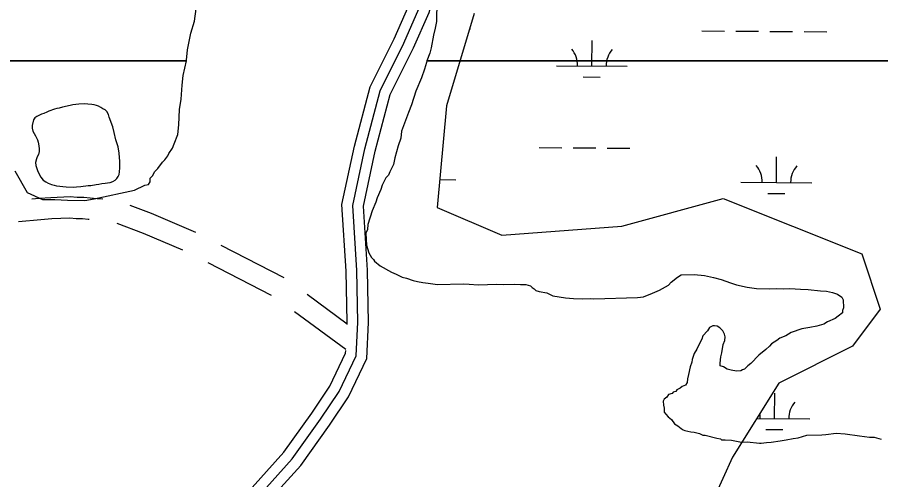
# Model space of a CAD drawing. Extents: x 3271442 to 3309282, y 752266 to 777610.
# Drawn here: x 3303542 to 3304759, y 771889 to 772541 of the extents above; entities that cross this region are included whole.
import ezdxf

# ---------------------------------------------------------------- set-up
doc = ezdxf.new("R2010")
doc.units = 0
for name, color, linetype in [('V-ROAD-CNTR', 7, 'Continuous'), ('V-SITE-VEGE', 7, 'Continuous'), ('V-TOPO-SHOR', 7, 'Continuous'), ('V-WETL-SWMP', 7, 'Continuous')]:
    doc.layers.add(name, color=color, linetype=linetype)

msp = doc.modelspace()

# ---------------------------------------------------------------- linework, layer by layer
at = {"layer": 'V-ROAD-CNTR'}
for p, q in [((3303918.2, 772173.5), (3303829.3, 772219.4)), ((3303900.2, 772149), (3303811.3, 772195)), ((3304006.9, 772108.6), (3303950.5, 772150)), ((3304005.2, 772072.6), (3303932.7, 772125.9))]:
    msp.add_line(p, q, dxfattribs=at)
for points in [[(3304006.8, 772108.2), (3304007, 772111.4), (3304005.8, 772183.3), (3303999.7, 772276.8), (3304017.3, 772359.1), (3304039.5, 772442.6), (3304073.2, 772510.4), (3304094, 772557.4), (3304108.3, 772610.4), (3304110.3, 772663.3), (3304097.6, 772714.5), (3304062, 772777.5), (3304032.3, 772857.6), (3304028.8, 772926), (3304036, 772989.9), (3304032, 773050.2), (3304015.6, 773121.3), (3304043.9, 773186.3), (3304082.1, 773246.8), (3304104, 773323.7), (3304107.8, 773353.8), (3304096.2, 773376.6)], [(3303873, 771855.9), (3303929.7, 771918.6), (3303969.6, 771974.6), (3303995.9, 772013.8), (3304019.8, 772063.9), (3304022, 772111.2), (3304020.8, 772183.9), (3304014.8, 772275.7), (3304031.9, 772355.6), (3304053.6, 772437.3), (3304086.7, 772504), (3304108.2, 772552.4), (3304123.2, 772608.1), (3304125.4, 772664.9), (3304111.7, 772720.1), (3304075.6, 772783.8), (3304047.2, 772860.7), (3304043.8, 772925.6), (3304051, 772989.5), (3304046.9, 773052.4), (3304031.4, 773119.9), (3304057.2, 773179.3), (3304095.9, 773240.6), (3304118.7, 773320.7)], [(3303885, 771846.9), (3303941.5, 771909.2), (3303981.9, 771966.1), (3304008.9, 772006.3), (3304034.6, 772060.2), (3304037, 772110.9), (3304035.8, 772184.5), (3304029.9, 772274.6), (3304046.4, 772352.1), (3304067.7, 772432), (3304100.3, 772497.6), (3304122.4, 772547.3), (3304138.1, 772605.9), (3304140.5, 772666.4), (3304125.8, 772725.7), (3304089.3, 772790.2), (3304062, 772863.7), (3304058.9, 772925.1), (3304066.1, 772989.2), (3304061.8, 773054.6), (3304047.1, 773118.4), (3304070.5, 773172.2), (3304109.8, 773234.4), (3304133.4, 773317.7)], [(3303662.5, 772284.3), (3303654.6, 772285.1), (3303644.8, 772285.8), (3303636.1, 772286.8), (3303626.7, 772286.9), (3303616.7, 772287.7), (3303589.4, 772286.6), (3303572.8, 772285.5), (3303562.7, 772284.5)], [(3303793.7, 772237.6), (3303731.3, 772264.2), (3303701.2, 772275.5)], [(3303643.5, 772255.9), (3303642, 772256), (3303634.2, 772256.8), (3303625.3, 772256.9), (3303616.1, 772257.6), (3303591, 772256.7), (3303575.2, 772255.6), (3303543.8, 772252.6)], [(3303775.5, 772212.7), (3303720.2, 772236.3), (3303682.9, 772250.3)], [(3303330.8, 771439.2), (3303483.9, 771474.3), (3303603.6, 771510.2), (3303678.1, 771531.7), (3303733.5, 771541.7), (3303784.2, 771570.4), (3303799.8, 771609.5), (3303794.5, 771670.4), (3303800.6, 771728.3), (3303826.5, 771809.3), (3303860.9, 771865), (3303918, 771928.1), (3303957.2, 771983.1), (3303982.8, 772021.3), (3304004.9, 772067.6), (3304005.1, 772071.2)]]:
    msp.add_lwpolyline(points, dxfattribs=at)
at = {"layer": 'V-SITE-VEGE'}
for p, q in [((3303791.7, 772535.3), (3303795.5, 772562.8)), ((3303786.9, 772518.1), (3303791.7, 772535.3)), ((3303782.2, 772494.8), (3303786.9, 772518.1)), ((3303780.7, 772480.3), (3303782.2, 772494.8)), ((3303780.5, 772479.1), (3303780.7, 772480.3)), ((3303411.5, 772479.1), (3303780.5, 772479.1)), ((3304115.9, 772467.6), (3304111.8, 772455.3)), ((3304118.7, 772476.9), (3304115.9, 772467.6)), ((3304119.5, 772479.1), (3304118.7, 772476.9)), ((3305490.6, 772479.1), (3304119.5, 772479.1)), ((3304111.8, 772455.3), (3304104, 772436.7)), ((3304104, 772436.7), (3304097.7, 772417.4)), ((3304093.5, 772406.5), (3304083.7, 772380.2)), ((3304097.7, 772417.4), (3304093.5, 772406.5)), ((3304082.5, 772370.2), (3304079.1, 772359.4)), ((3304083.7, 772380.2), (3304082.5, 772370.2)), ((3304079.1, 772359.4), (3304074.3, 772342.5)), ((3304074.3, 772342.5), (3304072.3, 772333.2)), ((3304067.3, 772323.1), (3304065.1, 772318.5)), ((3304072.3, 772333.2), (3304067.3, 772323.1)), ((3304061.5, 772314.5), (3304056.4, 772304.4)), ((3304065.1, 772318.5), (3304061.5, 772314.5)), ((3304054.4, 772298.2), (3304049.4, 772286.6)), ((3304056.4, 772304.4), (3304054.4, 772298.2)), ((3304049.4, 772286.6), (3304047.3, 772280.4)), ((3304047.3, 772280.4), (3304042.4, 772268)), ((3304042.4, 772268), (3304036.2, 772248.7)), ((3304036.2, 772248.7), (3304035.6, 772241.8)), ((3304035.6, 772241.8), (3304033.5, 772236.4)), ((3304033.5, 772236.4), (3304034.1, 772219.6)), ((3304034.1, 772219.6), (3304037.5, 772209)), ((3304037.5, 772209), (3304041.5, 772202.3)), ((3304041.5, 772202.3), (3304043.9, 772199.3)), ((3304043.9, 772199.3), (3304045.5, 772197.1)), ((3304045.5, 772197.1), (3304053.4, 772190.5)), ((3304053.4, 772190.5), (3304069.7, 772181.8)), ((3304069.7, 772181.8), (3304075.9, 772179)), ((3304075.9, 772179), (3304084.5, 772174.7)), ((3304472.6, 772174.7), (3304477.9, 772177.9)), ((3304477.9, 772177.9), (3304496.2, 772178.6)), ((3304496.2, 772178.6), (3304510.8, 772176.8)), ((3304510.8, 772176.8), (3304523.1, 772174.1)), ((3304084.5, 772174.7), (3304090.6, 772173.4)), ((3304090.6, 772173.4), (3304099.9, 772169.9)), ((3304099.9, 772169.9), (3304106.1, 772168.5)), ((3304106.1, 772168.5), (3304113.8, 772167.3)), ((3304113.8, 772167.3), (3304121.4, 772166)), ((3304121.4, 772166), (3304134.5, 772164.2)), ((3304134.5, 772164.2), (3304170.4, 772165.4)), ((3304170.4, 772165.4), (3304178.8, 772164.9)), ((3304178.8, 772164.9), (3304191.8, 772163.8)), ((3304191.8, 772163.8), (3304217.8, 772164.6)), ((3304217.8, 772164.6), (3304227.7, 772164.2)), ((3304227.7, 772164.2), (3304242.2, 772164.7)), ((3304242.2, 772164.7), (3304251.4, 772164.2)), ((3304251.4, 772164.2), (3304259, 772164.5)), ((3304259, 772164.5), (3304265.2, 772162.4)), ((3304447.3, 772156.3), (3304460, 772163.6)), ((3304460, 772163.6), (3304463.7, 772167.5)), ((3304463.7, 772167.5), (3304472.6, 772174.7)), ((3304523.1, 772174.1), (3304533.9, 772171.4)), ((3304533.9, 772171.4), (3304547, 772166.5)), ((3304547, 772166.5), (3304555.5, 772163.7)), ((3304555.5, 772163.7), (3304570.9, 772160.4)), ((3304265.2, 772162.4), (3304267.6, 772160.2)), ((3304267.6, 772160.2), (3304270.7, 772158)), ((3304270.7, 772158), (3304273.1, 772155.8)), ((3304273.1, 772155.8), (3304277.7, 772154.4)), ((3304277.7, 772154.4), (3304288.5, 772152.5)), ((3304288.5, 772152.5), (3304297, 772148.2)), ((3304424.6, 772147.1), (3304437.5, 772152.1)), ((3304437.5, 772152.1), (3304447.3, 772156.3)), ((3304570.9, 772160.4), (3304584, 772158.6)), ((3304584, 772158.6), (3304601.5, 772158.4)), ((3304601.5, 772158.4), (3304611.5, 772158.7)), ((3304611.5, 772158.7), (3304622.2, 772158.3)), ((3304622.2, 772158.3), (3304630.6, 772158.6)), ((3304630.6, 772158.6), (3304645.9, 772157.6)), ((3304645.9, 772157.6), (3304656.6, 772157.2)), ((3304656.6, 772157.2), (3304674.2, 772155.5)), ((3304674.2, 772155.5), (3304682.6, 772155)), ((3304682.6, 772155), (3304691.1, 772153)), ((3304691.1, 772153), (3304698.1, 772150.9)), ((3304698.1, 772150.9), (3304704.3, 772146.6)), ((3304297, 772148.2), (3304314.7, 772145.7)), ((3304314.7, 772145.7), (3304326.2, 772144.6)), ((3304326.2, 772144.6), (3304339.2, 772144.3)), ((3304339.2, 772144.3), (3304349.9, 772144.6)), ((3304349.9, 772144.6), (3304354.5, 772144)), ((3304354.5, 772144), (3304416.3, 772146.1)), ((3304416.3, 772146.1), (3304424.6, 772147.1)), ((3304704.3, 772146.6), (3304706, 772142.8)), ((3304706, 772142.8), (3304706.3, 772131.4)), ((3304706.3, 772131.4), (3304705, 772127.5)), ((3304705, 772127.5), (3304705.1, 772124.4)), ((3304694.6, 772116.4), (3304684.1, 772111.5)), ((3304699.1, 772119.6), (3304694.6, 772116.4)), ((3304705.1, 772124.4), (3304699.1, 772119.6)), ((3304517.8, 772103.6), (3304514.9, 772099)), ((3304522.3, 772106.1), (3304517.8, 772103.6)), ((3304524.6, 772106.2), (3304522.3, 772106.1)), ((3304528.4, 772105.5), (3304524.6, 772106.2)), ((3304532.3, 772103.4), (3304528.4, 772105.5)), ((3304536.3, 772098.9), (3304532.3, 772103.4)), ((3304659.1, 772103.8), (3304647.7, 772101.9)), ((3304669, 772105.6), (3304659.1, 772103.8)), ((3304678.9, 772108.3), (3304669, 772105.6)), ((3304684.1, 772111.5), (3304678.9, 772108.3)), ((3304508.3, 772091.9), (3304506.9, 772087.2)), ((3304514.9, 772099), (3304508.3, 772091.9)), ((3304538.7, 772094.4), (3304536.3, 772098.9)), ((3304539.6, 772090.6), (3304538.7, 772094.4)), ((3304539, 772085.3), (3304539.6, 772090.6)), ((3304625.1, 772092), (3304616.9, 772088.6)), ((3304632.6, 772096.8), (3304625.1, 772092)), ((3304647.7, 772101.9), (3304632.6, 772096.8)), ((3304502.6, 772079.4), (3304499.7, 772073.2)), ((3304506.9, 772087.2), (3304502.6, 772079.4)), ((3304535, 772068.3), (3304536.9, 772079.8)), ((3304536.9, 772079.8), (3304539, 772085.3)), ((3304604.9, 772080.6), (3304602, 772077.4)), ((3304612.4, 772085.4), (3304604.9, 772080.6)), ((3304616.9, 772088.6), (3304612.4, 772085.4)), ((3304496.1, 772067), (3304493.3, 772058.5)), ((3304499.7, 772073.2), (3304496.1, 772067)), ((3304533.7, 772062.2), (3304535, 772068.3)), ((3304596.8, 772072.7), (3304587.1, 772064.7)), ((3304602, 772077.4), (3304596.8, 772072.7)), ((3304492.7, 772054.7), (3304490.6, 772048.5)), ((3304493.3, 772058.5), (3304492.7, 772054.7)), ((3304532.5, 772053.7), (3304533.7, 772062.2)), ((3304532.6, 772049.9), (3304532.5, 772053.7)), ((3304587.1, 772064.7), (3304576, 772052.9)), ((3304490.6, 772048.5), (3304487.9, 772037.7)), ((3304537.2, 772048.5), (3304532.6, 772049.9)), ((3304542.7, 772044.9), (3304537.2, 772048.5)), ((3304548.1, 772043.5), (3304542.7, 772044.9)), ((3304555.8, 772042.3), (3304548.1, 772043.5)), ((3304561.9, 772042.5), (3304555.8, 772042.3)), ((3304564.1, 772044.1), (3304561.9, 772042.5)), ((3304567.1, 772044.9), (3304564.1, 772044.1)), ((3304571.6, 772049.7), (3304567.1, 772044.9)), ((3304576, 772052.9), (3304571.6, 772049.7)), ((3304486.6, 772031.5), (3304486, 772026.2)), ((3304487.9, 772037.7), (3304486.6, 772031.5)), ((3304476.3, 772018.2), (3304471.8, 772015.8)), ((3304479.3, 772020.6), (3304476.3, 772018.2)), ((3304483.8, 772022.3), (3304479.3, 772020.6)), ((3304486, 772026.2), (3304483.8, 772022.3)), ((3304457.7, 772005.4), (3304453.9, 772002.9)), ((3304459.8, 772009.2), (3304457.7, 772005.4)), ((3304465.1, 772011), (3304459.8, 772009.2)), ((3304466.6, 772012.5), (3304465.1, 772011)), ((3304470.4, 772013.4), (3304466.6, 772012.5)), ((3304471.8, 772015.8), (3304470.4, 772013.4)), ((3304453.9, 772002.9), (3304452.5, 771999.8)), ((3304452.5, 771999.8), (3304452.7, 771994.5)), ((3304452.7, 771994.5), (3304453.6, 771989.9)), ((3304453.6, 771989.9), (3304453.8, 771984.6)), ((3304453.8, 771984.6), (3304456.2, 771981.6)), ((3304456.2, 771981.6), (3304459.3, 771977.9)), ((3304459.3, 771977.9), (3304464.1, 771974.2)), ((3304464.1, 771974.2), (3304468.1, 771968.3)), ((3304468.1, 771968.3), (3304472.8, 771965.4)), ((3304472.8, 771965.4), (3304477.5, 771961.7)), ((3304477.5, 771961.7), (3304480.6, 771959.5)), ((3304480.6, 771959.5), (3304482.9, 771958.8)), ((3304482.9, 771958.8), (3304491.4, 771956.8)), ((3304491.4, 771956.8), (3304496, 771956.2)), ((3304496, 771956.2), (3304503.4, 771954.3)), ((3304503.4, 771954.3), (3304508.4, 771952)), ((3304508.4, 771952), (3304511.6, 771952.1)), ((3304511.6, 771952.1), (3304528.1, 771947.7)), ((3304528.1, 771947.7), (3304533.1, 771947.1)), ((3304533.1, 771947.1), (3304534.7, 771945.5)), ((3304534.7, 771945.5), (3304539.6, 771945.7)), ((3304539.6, 771945.7), (3304548.7, 771945.1)), ((3304548.7, 771945.1), (3304562.6, 771942.3)), ((3304604.4, 771942.1), (3304617.4, 771944.2)), ((3304617.4, 771944.2), (3304625.5, 771945.3)), ((3304625.5, 771945.3), (3304635.3, 771947.2)), ((3304635.3, 771947.2), (3304642.6, 771948.3)), ((3304642.6, 771948.3), (3304654.7, 771952)), ((3304654.7, 771952), (3304675.9, 771952.7)), ((3304675.9, 771952.7), (3304681.7, 771952.9)), ((3304681.7, 771952.9), (3304696.3, 771955)), ((3304696.3, 771955), (3304708.6, 771953.8)), ((3304708.6, 771953.8), (3304729.1, 771951.2)), ((3304729.1, 771951.2), (3304743.1, 771949.2)), ((3304743.1, 771949.2), (3304749.6, 771949.4)), ((3304749.6, 771949.4), (3304759.5, 771946.5)), ((3304562.6, 771942.3), (3304570.8, 771942.6)), ((3304570.8, 771942.6), (3304588, 771940.7)), ((3304588, 771940.7), (3304590.5, 771940.8)), ((3304590.5, 771940.8), (3304597.8, 771941.9)), ((3304597.8, 771941.9), (3304604.4, 771942.1))]:
    msp.add_line(p, q, dxfattribs=at)
for points in [[(3304106.5, 772770.6), (3304106.6, 772767.6), (3304107.7, 772757.7), (3304109.5, 772749.3), (3304113.9, 772731.9), (3304119, 772716.8), (3304128.3, 772692.7), (3304132.3, 772685.2), (3304138.5, 772660.2), (3304141.3, 772644.2), (3304143.3, 772586.2), (3304139.1, 772575.4), (3304138.4, 772570.8), (3304136.4, 772564.6), (3304133.1, 772547.7), (3304132.8, 772534.7), (3304130.8, 772525.4), (3304128.8, 772515.4), (3304125.6, 772497.7), (3304123.6, 772490), (3304119.5, 772479.1)], [(3303538.6, 772324.6), (3303555.9, 772294.1), (3303577.7, 772284.2), (3303595, 772284.2), (3303612.8, 772282.9), (3303637.4, 772282.8), (3303650.6, 772284.8), (3303707.1, 772297.4), (3303722, 772304.1), (3303727.1, 772305), (3303729.4, 772308.7), (3303729.4, 772314), (3303733.2, 772317.8), (3303733.6, 772319.4), (3303735.8, 772323.5), (3303740, 772327.8), (3303746.6, 772336.5), (3303750, 772340), (3303754.2, 772345.3), (3303755.8, 772348.7), (3303760.8, 772356.5), (3303763.3, 772362.6), (3303768.2, 772375.5), (3303769.6, 772389.2), (3303770.9, 772410.7), (3303773.2, 772425.3), (3303774.6, 772445), (3303776, 772458.7), (3303780.5, 772479.1), (3303411.5, 772479.1)], [(3304119.5, 772479.1), (3305490.6, 772479.1)]]:
    msp.add_lwpolyline(points, dxfattribs=at)
msp.add_lwpolyline([(3303671.6, 772400.2), (3303670.9, 772403.6), (3303668.2, 772408), (3303665.9, 772410.3), (3303662.7, 772411.8), (3303660.1, 772413.5), (3303656.7, 772415.3), (3303653.9, 772416.6), (3303650.7, 772417.5), (3303647, 772417.6), (3303641.8, 772418.4), (3303636.5, 772418.6), (3303628.8, 772418.4), (3303620.3, 772417.5), (3303616.6, 772416.4), (3303606, 772414), (3303601.3, 772412.5), (3303597.8, 772412), (3303594.5, 772411.3), (3303586.7, 772408.3), (3303583.8, 772406.8), (3303579.7, 772405.1), (3303576.4, 772404), (3303572.3, 772402.3), (3303569.6, 772401), (3303566.9, 772398.9), (3303565, 772396.1), (3303563.3, 772388.1), (3303563.2, 772384.4), (3303563.9, 772380.3), (3303565.8, 772376.8), (3303567.9, 772373.9), (3303570.5, 772368.2), (3303571.4, 772364.7), (3303572.3, 772359.6), (3303572.9, 772355.3), (3303572.8, 772351.8), (3303572, 772347.2), (3303570.3, 772344), (3303569.2, 772341.2), (3303568, 772336), (3303568.3, 772331.9), (3303571.2, 772323.5), (3303575.4, 772315.3), (3303578.5, 772311.3), (3303582.3, 772308.7), (3303585.9, 772306.8), (3303590.5, 772305), (3303594.1, 772304.1), (3303597.3, 772303.4), (3303611.2, 772301.7), (3303620.7, 772301.3), (3303625.8, 772301.8), (3303631.9, 772302.2), (3303642.1, 772303.6), (3303645.6, 772303.7), (3303653.1, 772305.1), (3303657.2, 772305.6), (3303661.3, 772306.6), (3303666.1, 772306.9), (3303669.2, 772307.4), (3303672.9, 772308.1), (3303677, 772309.5), (3303680.1, 772311.3), (3303682.4, 772313.6), (3303684.5, 772316.2), (3303685.6, 772319.2), (3303686.2, 772322.8), (3303686.6, 772328.5), (3303686.7, 772332.3), (3303686.5, 772337.4), (3303685.8, 772349.2), (3303684.3, 772358.4), (3303681.2, 772368), (3303678.5, 772378.4), (3303676.8, 772386.2)], close=True, dxfattribs=at)
at = {"layer": 'V-TOPO-SHOR'}
msp.add_lwpolyline([(3303671.6, 772400.2), (3303670.9, 772403.6), (3303668.2, 772408), (3303665.9, 772410.3), (3303662.7, 772411.8), (3303660.1, 772413.5), (3303656.7, 772415.3), (3303653.9, 772416.6), (3303650.7, 772417.5), (3303647, 772417.6), (3303641.8, 772418.4), (3303636.5, 772418.6), (3303628.8, 772418.4), (3303620.3, 772417.5), (3303616.6, 772416.4), (3303606, 772414), (3303601.3, 772412.5), (3303597.8, 772412), (3303594.5, 772411.3), (3303586.7, 772408.3), (3303583.8, 772406.8), (3303579.7, 772405.1), (3303576.4, 772404), (3303572.3, 772402.3), (3303569.6, 772401), (3303566.9, 772398.9), (3303565, 772396.1), (3303563.3, 772388.1), (3303563.2, 772384.4), (3303563.9, 772380.3), (3303565.8, 772376.8), (3303567.9, 772373.9), (3303570.5, 772368.2), (3303571.4, 772364.7), (3303572.3, 772359.6), (3303572.9, 772355.3), (3303572.8, 772351.8), (3303572, 772347.2), (3303570.3, 772344), (3303569.2, 772341.2), (3303568, 772336), (3303568.3, 772331.9), (3303571.2, 772323.5), (3303575.4, 772315.3), (3303578.5, 772311.3), (3303582.3, 772308.7), (3303585.9, 772306.8), (3303590.5, 772305), (3303594.1, 772304.1), (3303597.3, 772303.4), (3303611.2, 772301.7), (3303620.7, 772301.3), (3303625.8, 772301.8), (3303631.9, 772302.2), (3303642.1, 772303.6), (3303645.6, 772303.7), (3303653.1, 772305.1), (3303657.2, 772305.6), (3303661.3, 772306.6), (3303666.1, 772306.9), (3303669.2, 772307.4), (3303672.9, 772308.1), (3303677, 772309.5), (3303680.1, 772311.3), (3303682.4, 772313.6), (3303684.5, 772316.2), (3303685.6, 772319.2), (3303686.2, 772322.8), (3303686.6, 772328.5), (3303686.7, 772332.3), (3303686.5, 772337.4), (3303685.8, 772349.2), (3303684.3, 772358.4), (3303681.2, 772368), (3303678.5, 772378.4), (3303676.8, 772386.2), (3303671.6, 772400.2)], dxfattribs=at)
at = {"layer": 'V-WETL-SWMP'}
for p, q in [((3304185.8, 772546), (3304146.8, 772415.8)), ((3304179.3, 772524.2), (3304180.9, 772524.2)), ((3304506.8, 772521.5), (3304538.8, 772521.3)), ((3304554.8, 772521.1), (3304586.8, 772520.9)), ((3304602.8, 772520.7), (3304634.8, 772520.5)), ((3304650.8, 772520.4), (3304682.8, 772520.1)), ((3304351.8, 772472.1), (3304352.1, 772508.1)), ((3304301.8, 772472.5), (3304401.8, 772471.7)), ((3304339.7, 772456.7), (3304363.7, 772456.5)), ((3304146.8, 772415.8), (3304133.8, 772272.6)), ((3304277.5, 772357.2), (3304309.5, 772357)), ((3304325.5, 772356.9), (3304357.5, 772356.6)), ((3304373.5, 772356.5), (3304405.4, 772356.2)), ((3304611.9, 772308.1), (3304612.2, 772344.1)), ((3304137.3, 772312), (3304160, 772311.8)), ((3304561.9, 772308.5), (3304661.9, 772307.7)), ((3304394, 772246.6), (3304537.1, 772285.6)), ((3304537.1, 772285.6), (3304732.3, 772207.5)), ((3304599.8, 772292.7), (3304623.8, 772292.5)), ((3304133.8, 772272.6), (3304224.8, 772233.6)), ((3304224.8, 772233.6), (3304394, 772246.6)), ((3304732.3, 772207.5), (3304758.3, 772129.4)), ((3304758.3, 772129.4), (3304719.3, 772077.3)), ((3304719.3, 772077.3), (3304615.2, 772025.2)), ((3304615.2, 772025.2), (3304550.1, 771921.1)), ((3304609.2, 771975.4), (3304609.5, 772011.4)), ((3304584.2, 771975.6), (3304659.2, 771975)), ((3304597, 771960.1), (3304621, 771959.9)), ((3304550.1, 771921.1), (3304485.1, 771777.8))]:
    msp.add_line(p, q, dxfattribs=at)
for centre, start, end in [((3304296.6, 772473), 358.7563, 40.2999), ((3304407.1, 772472.1), 138.7563, 180.2999), ((3304556.7, 772309), 358.7563, 40.2999), ((3304667.1, 772308.1), 138.7563, 180.2999), ((3304664.4, 771975.4), 138.7563, 180.2999), ((3304553.9, 771976.3), 358.7563, 10.3632)]:
    msp.add_arc(centre, 35.2, start, end, dxfattribs=at)

doc.saveas('drawing.dxf')
